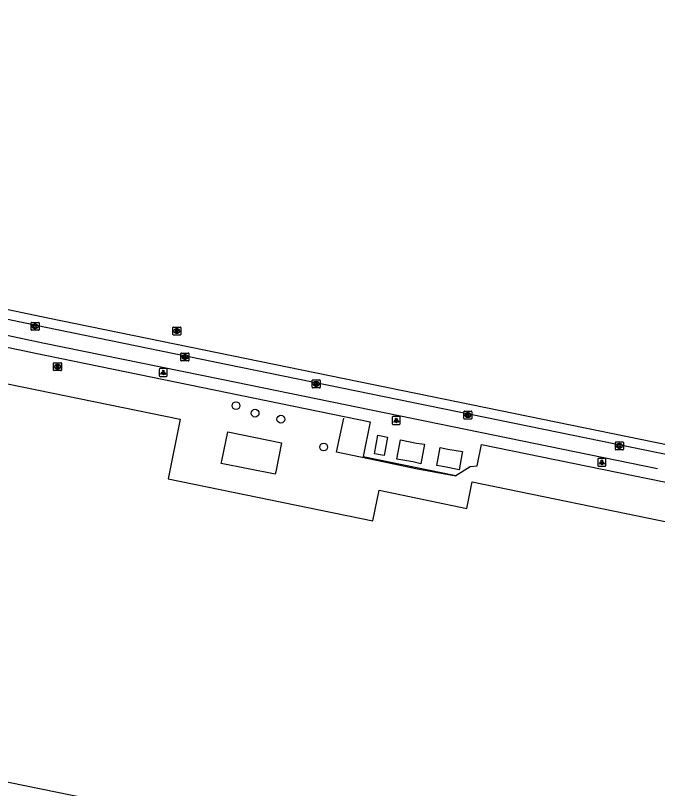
# Model space of a CAD drawing. Extents: x 157692 to 159670, y 381454 to 383289.
# Drawn here: x 158446.6 to 158527.5, y 383004.3 to 383101.8 of the extents above; entities that cross this region are included whole.
import ezdxf

# ---------------------------------------------------------------- set-up
doc = ezdxf.new("R2010")
doc.units = 0
for name, color, linetype in [('IMGEO_Boom', 7, 'Continuous'), ('IMGEO_Hek', 7, 'Continuous'), ('IMGEO_Kolk', 7, 'Continuous'), ('IMGEO_Lage_trafo', 7, 'Continuous'), ('IMGEO_Lichtpunt', 7, 'Continuous'), ('IMGEO_Pand', 7, 'Continuous'), ('IMGEO_Rijbaan_lokaal_gesloten', 7, 'Continuous'), ('IMGEO_Rioolput', 7, 'Continuous'), ('IMGEO_Voetpad_open', 7, 'Continuous')]:
    doc.layers.add(name, color=color, linetype=linetype)

msp = doc.modelspace()

# ---------------------------------------------------------------- linework, layer by layer
at = {"layer": 'IMGEO_Boom'}
for centre in [(158474.365, 383052.591), (158476.773, 383051.641), (158480.018, 383050.888), (158485.408, 383047.377)]:
    msp.add_circle(centre, 0.489, dxfattribs=at)
at = {"layer": 'IMGEO_Hek'}
msp.add_lwpolyline([(158502.055, 383043.706), (158497.013, 383044.628), (158492.074, 383045.675), (158487.026, 383046.745), (158487.939, 383051.007)], dxfattribs=at)
at = {"layer": 'IMGEO_Kolk'}
for p, q in [((158448.535, 383062.163), (158448.535, 383063.015)), ((158448.61, 383063.089), (158449.462, 383063.089)), ((158449.023, 383062.869), (158449.048, 383062.869)), ((158449.536, 383063.015), (158449.536, 383062.163)), ((158449.462, 383062.089), (158448.61, 383062.089)), ((158449.046, 383062.309), (158449.021, 383062.309)), ((158467.426, 383058.297), (158467.426, 383059.149)), ((158467.501, 383059.223), (158468.353, 383059.223)), ((158467.937, 383058.443), (158467.912, 383058.443)), ((158467.914, 383059.003), (158467.939, 383059.003)), ((158468.427, 383059.149), (158468.427, 383058.297)), ((158468.353, 383058.223), (158467.501, 383058.223)), ((158483.973, 383054.911), (158483.973, 383055.763)), ((158484.048, 383055.837), (158484.9, 383055.837)), ((158484.461, 383055.617), (158484.486, 383055.617)), ((158484.974, 383055.763), (158484.974, 383054.911)), ((158484.9, 383054.837), (158484.048, 383054.837)), ((158484.484, 383055.057), (158484.459, 383055.057)), ((158503.083, 383050.977), (158503.083, 383051.829)), ((158503.158, 383051.903), (158504.01, 383051.903)), ((158503.571, 383051.683), (158503.596, 383051.683)), ((158504.084, 383051.829), (158504.084, 383050.977)), ((158504.01, 383050.903), (158503.158, 383050.903)), ((158503.594, 383051.123), (158503.569, 383051.123)), ((158522.179, 383047.098), (158522.179, 383047.95)), ((158522.254, 383048.024), (158523.106, 383048.024)), ((158522.667, 383047.804), (158522.692, 383047.804)), ((158523.18, 383047.95), (158523.18, 383047.098)), ((158523.106, 383047.024), (158522.254, 383047.024)), ((158522.69, 383047.244), (158522.665, 383047.244))]:
    msp.add_line(p, q, dxfattribs=at)
for points in [[(158448.535, 383062.163), (158448.535, 383063.015)], [(158448.61, 383063.089), (158449.462, 383063.089)], [(158448.856, 383062.789), (158448.979, 383062.789), (158448.979, 383062.638), (158449.109, 383062.789), (158449.273, 383062.789), (158449.127, 383062.638), (158449.28, 383062.389), (158449.128, 383062.389), (158449.043, 383062.553), (158448.979, 383062.486), (158448.979, 383062.389), (158448.856, 383062.389), (158448.856, 383062.789)], [(158449.536, 383063.015), (158449.536, 383062.163)], [(158449.462, 383062.089), (158448.61, 383062.089)], [(158467.426, 383058.297), (158467.426, 383059.149)], [(158467.501, 383059.223), (158468.353, 383059.223)], [(158467.747, 383058.923), (158467.87, 383058.923), (158467.87, 383058.772), (158468, 383058.923), (158468.164, 383058.923), (158468.018, 383058.772), (158468.171, 383058.523), (158468.019, 383058.523), (158467.934, 383058.687), (158467.87, 383058.62), (158467.87, 383058.523), (158467.747, 383058.523), (158467.747, 383058.923)], [(158468.427, 383059.149), (158468.427, 383058.297)], [(158468.353, 383058.223), (158467.501, 383058.223)], [(158483.973, 383054.911), (158483.973, 383055.763)], [(158484.048, 383055.837), (158484.9, 383055.837)], [(158484.294, 383055.537), (158484.417, 383055.537), (158484.417, 383055.386), (158484.547, 383055.537), (158484.711, 383055.537), (158484.565, 383055.386), (158484.718, 383055.137), (158484.566, 383055.137), (158484.481, 383055.301), (158484.417, 383055.234), (158484.417, 383055.137), (158484.294, 383055.137), (158484.294, 383055.537)], [(158484.974, 383055.763), (158484.974, 383054.911)], [(158484.9, 383054.837), (158484.048, 383054.837)], [(158503.083, 383050.977), (158503.083, 383051.829)], [(158503.158, 383051.903), (158504.01, 383051.903)], [(158504.084, 383051.829), (158504.084, 383050.977)], [(158504.01, 383050.903), (158503.158, 383050.903)], [(158503.404, 383051.603), (158503.527, 383051.603), (158503.527, 383051.452), (158503.657, 383051.603), (158503.821, 383051.603), (158503.675, 383051.452), (158503.828, 383051.203), (158503.676, 383051.203), (158503.591, 383051.367), (158503.527, 383051.3), (158503.527, 383051.203), (158503.404, 383051.203), (158503.404, 383051.603)], [(158522.179, 383047.098), (158522.179, 383047.95)], [(158522.254, 383048.024), (158523.106, 383048.024)], [(158522.5, 383047.724), (158522.623, 383047.724), (158522.623, 383047.573), (158522.753, 383047.724), (158522.917, 383047.724), (158522.771, 383047.573), (158522.924, 383047.324), (158522.772, 383047.324), (158522.687, 383047.488), (158522.623, 383047.421), (158522.623, 383047.324), (158522.5, 383047.324), (158522.5, 383047.724)], [(158523.18, 383047.95), (158523.18, 383047.098)], [(158523.106, 383047.024), (158522.254, 383047.024)]]:
    msp.add_lwpolyline(points, dxfattribs=at)
for centre, start, end in [((158448.612, 383063.013), 91.55205, 178.44795), ((158448.612, 383063.013), 91.55205, 178.44795), ((158449.46, 383063.013), 1.55205, 88.44795), ((158449.46, 383063.013), 1.55205, 88.44795), ((158448.612, 383062.165), 181.55205, 268.44795), ((158448.612, 383062.165), 181.55205, 268.44795), ((158449.46, 383062.165), 271.55205, 358.44795), ((158449.46, 383062.165), 271.55205, 358.44795), ((158467.503, 383059.147), 91.55205, 178.44795), ((158467.503, 383059.147), 91.55205, 178.44795), ((158468.351, 383059.147), 1.55205, 88.44795), ((158468.351, 383059.147), 1.55205, 88.44795), ((158467.503, 383058.299), 181.55205, 268.44795), ((158467.503, 383058.299), 181.55205, 268.44795), ((158468.351, 383058.299), 271.55205, 358.44795), ((158468.351, 383058.299), 271.55205, 358.44795), ((158484.05, 383055.761), 91.55205, 178.44795), ((158484.05, 383055.761), 91.55205, 178.44795), ((158484.898, 383055.761), 1.55205, 88.44795), ((158484.898, 383055.761), 1.55205, 88.44795), ((158484.05, 383054.913), 181.55205, 268.44795), ((158484.05, 383054.913), 181.55205, 268.44795), ((158484.898, 383054.913), 271.55205, 358.44795), ((158484.898, 383054.913), 271.55205, 358.44795), ((158503.16, 383051.827), 91.55205, 178.44795), ((158503.16, 383051.827), 91.55205, 178.44795), ((158504.008, 383051.827), 1.55205, 88.44795), ((158504.008, 383051.827), 1.55205, 88.44795), ((158503.16, 383050.979), 181.55205, 268.44795), ((158503.16, 383050.979), 181.55205, 268.44795), ((158504.008, 383050.979), 271.55205, 358.44795), ((158504.008, 383050.979), 271.55205, 358.44795), ((158522.256, 383047.948), 91.55205, 178.44795), ((158522.256, 383047.948), 91.55205, 178.44795), ((158523.104, 383047.948), 1.55205, 88.44795), ((158523.104, 383047.948), 1.55205, 88.44795), ((158522.256, 383047.1), 181.55205, 268.44795), ((158522.256, 383047.1), 181.55205, 268.44795), ((158523.104, 383047.1), 271.55205, 358.44795), ((158523.104, 383047.1), 271.55205, 358.44795)]:
    msp.add_arc(centre, 0.0765, start, end, dxfattribs=at)
for centre, major_axis, ratio, start_param, end_param in [((158449.022, 383062.589), (-0.387, 0.002), 0.722429, 4.712389, 7.853982), ((158449.047, 383062.589), (-0.39, 0.002), 0.717154, 1.570796, 4.712389), ((158467.913, 383058.723), (-0.387, 0.002), 0.722429, 4.712389, 7.853982), ((158467.938, 383058.723), (-0.39, 0.002), 0.717154, 1.570796, 4.712389), ((158484.46, 383055.337), (-0.387, 0.002), 0.722429, 4.712389, 7.853982), ((158484.485, 383055.337), (-0.39, 0.002), 0.717154, 1.570796, 4.712389), ((158503.57, 383051.403), (-0.387, 0.002), 0.722429, 4.712389, 7.853982), ((158503.595, 383051.403), (-0.39, 0.002), 0.717154, 1.570796, 4.712389), ((158522.666, 383047.524), (-0.387, 0.002), 0.722429, 4.712389, 7.853982), ((158522.691, 383047.524), (-0.39, 0.002), 0.717154, 1.570796, 4.712389)]:
    msp.add_ellipse(centre, major_axis=major_axis, ratio=ratio, start_param=start_param, end_param=end_param, dxfattribs=at)
at = {"layer": 'IMGEO_Lage_trafo'}
for points in [[(158492.257, 383048.857), (158493.474, 383048.628), (158493.038, 383046.313), (158491.821, 383046.542), (158492.257, 383048.857)], [(158495.104, 383048.269), (158497.102, 383047.873), (158498.116, 383047.724), (158497.667, 383045.246), (158496.645, 383045.494), (158494.649, 383045.868), (158495.104, 383048.269)], [(158500.09, 383047.34), (158501.078, 383047.11), (158502.92, 383046.805), (158502.887, 383046.629), (158502.488, 383044.516), (158500.64, 383044.882), (158499.682, 383045.043), (158500.09, 383047.34)]]:
    msp.add_lwpolyline(points, dxfattribs=at)
at = {"layer": 'IMGEO_Lichtpunt'}
for p, q in [((158464.696, 383057.164), (158464.696, 383056.357)), ((158464.696, 383057.164), (158464.696, 383056.357)), ((158465.598, 383057.259), (158464.79, 383057.259)), ((158465.598, 383057.259), (158464.79, 383057.259)), ((158465.692, 383056.357), (158465.692, 383057.164)), ((158465.692, 383056.357), (158465.692, 383057.164)), ((158464.79, 383056.263), (158465.598, 383056.263)), ((158464.79, 383056.263), (158465.598, 383056.263)), ((158494.056, 383051.123), (158494.056, 383050.316)), ((158494.056, 383051.123), (158494.056, 383050.316)), ((158494.958, 383051.218), (158494.15, 383051.218)), ((158494.958, 383051.218), (158494.15, 383051.218)), ((158495.052, 383050.316), (158495.052, 383051.123)), ((158495.052, 383050.316), (158495.052, 383051.123)), ((158494.15, 383050.222), (158494.958, 383050.222)), ((158494.15, 383050.222), (158494.958, 383050.222)), ((158519.973, 383045.855), (158519.973, 383045.048)), ((158519.973, 383045.855), (158519.973, 383045.048)), ((158520.875, 383045.95), (158520.067, 383045.95)), ((158520.875, 383045.95), (158520.067, 383045.95)), ((158520.969, 383045.048), (158520.969, 383045.855)), ((158520.969, 383045.048), (158520.969, 383045.855)), ((158520.067, 383044.954), (158520.875, 383044.954)), ((158520.067, 383044.954), (158520.875, 383044.954))]:
    msp.add_line(p, q, dxfattribs=at)
for points in [[(158465.07, 383056.828), (158465.109, 383056.8), (158464.921, 383056.538), (158464.883, 383056.565), (158465.07, 383056.828)], [(158465.172, 383056.78), (158465.219, 383056.78), (158465.219, 383056.458), (158465.172, 383056.458), (158465.172, 383056.78)], [(158465.282, 383056.8), (158465.32, 383056.827), (158465.507, 383056.565), (158465.468, 383056.537), (158465.282, 383056.8)], [(158494.43, 383050.787), (158494.469, 383050.759), (158494.281, 383050.497), (158494.243, 383050.524), (158494.43, 383050.787)], [(158494.532, 383050.739), (158494.579, 383050.739), (158494.579, 383050.417), (158494.532, 383050.417), (158494.532, 383050.739)], [(158494.642, 383050.759), (158494.68, 383050.786), (158494.867, 383050.524), (158494.828, 383050.496), (158494.642, 383050.759)], [(158520.347, 383045.519), (158520.386, 383045.491), (158520.198, 383045.229), (158520.16, 383045.256), (158520.347, 383045.519)], [(158520.449, 383045.471), (158520.496, 383045.471), (158520.496, 383045.149), (158520.449, 383045.149), (158520.449, 383045.471)], [(158520.559, 383045.491), (158520.597, 383045.518), (158520.784, 383045.256), (158520.745, 383045.228), (158520.559, 383045.491)]]:
    msp.add_lwpolyline(points, dxfattribs=at)
for centre in [(158465.195, 383056.962), (158494.555, 383050.921), (158520.472, 383045.653)]:
    msp.add_circle(centre, 0.0994, dxfattribs=at)
for centre, start, end in [((158464.79, 383057.164), 90, 180), ((158464.79, 383057.164), 90, 180), ((158465.598, 383057.164), 0, 90), ((158465.598, 383057.164), 0, 90), ((158464.79, 383056.357), 180, 270), ((158464.79, 383056.357), 180, 270), ((158465.598, 383056.357), 270, 0), ((158465.598, 383056.357), 270, 360), ((158494.15, 383051.123), 90, 180), ((158494.15, 383051.123), 90, 180), ((158494.958, 383051.123), 0, 90), ((158494.958, 383051.123), 0, 90), ((158494.15, 383050.316), 180, 270), ((158494.15, 383050.316), 180, 270), ((158494.958, 383050.316), 270, 0), ((158494.958, 383050.316), 270, 360), ((158520.067, 383045.855), 90, 180), ((158520.067, 383045.855), 90, 180), ((158520.875, 383045.855), 0, 90), ((158520.875, 383045.855), 0, 90), ((158520.067, 383045.048), 180, 270), ((158520.067, 383045.048), 180, 270), ((158520.875, 383045.048), 270, 0), ((158520.875, 383045.048), 270, 360)]:
    msp.add_arc(centre, 0.0946, start, end, dxfattribs=at)
at = {"layer": 'IMGEO_Pand'}
for points in [[(158421.82, 383060.178), (158421.938, 383060.756), (158422.242, 383060.694), (158422.124, 383060.116), (158467.347, 383050.874), (158465.82, 383043.375), (158491.606, 383038.081), (158492.404, 383041.953), (158503.449, 383039.616), (158504.123, 383043.002), (158605.45, 383022.155)], [(158473.328, 383049.281), (158480.105, 383047.901), (158479.363, 383044.273), (158479.296, 383043.943), (158472.513, 383045.312), (158472.579, 383045.634), (158473.328, 383049.281)], [(158547.523, 382988.013), (158510.147, 382995.571), (158495.103, 382998.613), (158493.537, 382991.196), (158471.786, 382995.787), (158464.053, 382997.436), (158464.817, 383001.174), (158411.969, 383011.974)]]:
    msp.add_lwpolyline(points, dxfattribs=at)
at = {"layer": 'IMGEO_Rijbaan_lokaal_gesloten'}
for points in [[(158292.467, 383101.768), (158309.67, 383097.007), (158320.184, 383094.191), (158365.063, 383082.897), (158387.524, 383077.545), (158429.652, 383068.073), (158450.635, 383063.672), (158673.314, 383018.093), (158678.432, 383017.066)], [(158364.78, 383081.731), (158387.253, 383076.376), (158405.705, 383072.135), (158429.398, 383066.9), (158450.391, 383062.497), (158473.134, 383057.842), (158673.076, 383016.916)]]:
    msp.add_lwpolyline(points, dxfattribs=at)
at = {"layer": 'IMGEO_Rioolput'}
for p, q in [((158466.403, 383061.57), (158466.403, 383062.422)), ((158466.478, 383062.496), (158467.33, 383062.496)), ((158467.404, 383062.422), (158467.404, 383061.57)), ((158467.33, 383061.496), (158466.478, 383061.496)), ((158466.914, 383061.716), (158466.889, 383061.716)), ((158466.891, 383062.276), (158466.916, 383062.276)), ((158451.377, 383057.077), (158451.377, 383057.929)), ((158451.452, 383058.003), (158452.304, 383058.003)), ((158451.865, 383057.783), (158451.89, 383057.783)), ((158452.378, 383057.929), (158452.378, 383057.077)), ((158452.304, 383057.003), (158451.452, 383057.003)), ((158451.888, 383057.223), (158451.863, 383057.223))]:
    msp.add_line(p, q, dxfattribs=at)
for points in [[(158466.403, 383061.57), (158466.403, 383062.422)], [(158466.478, 383062.496), (158467.33, 383062.496)], [(158467.404, 383062.422), (158467.404, 383061.57)], [(158467.33, 383061.496), (158466.478, 383061.496)], [(158466.992, 383062.194), (158466.74, 383062.196), (158466.74, 383061.796)], [(158466.74, 383061.796), (158466.864, 383061.796), (158466.864, 383061.958), (158466.875, 383061.958)], [(158466.918, 383062.115), (158466.864, 383062.115), (158466.864, 383062.034)], [(158466.864, 383062.034), (158466.916, 383062.034)], [(158466.922, 383061.929), (158466.993, 383061.796), (158467.133, 383061.796), (158467.068, 383061.922)], [(158451.377, 383057.077), (158451.377, 383057.929)], [(158451.452, 383058.003), (158452.304, 383058.003)], [(158451.966, 383057.701), (158451.714, 383057.703), (158451.714, 383057.303)], [(158451.714, 383057.303), (158451.838, 383057.303), (158451.838, 383057.465), (158451.849, 383057.465)], [(158451.892, 383057.622), (158451.838, 383057.622), (158451.838, 383057.541)], [(158451.838, 383057.541), (158451.89, 383057.541)], [(158452.378, 383057.929), (158452.378, 383057.077)], [(158452.304, 383057.003), (158451.452, 383057.003)], [(158451.896, 383057.436), (158451.967, 383057.303), (158452.107, 383057.303), (158452.042, 383057.429)]]:
    msp.add_lwpolyline(points, dxfattribs=at)
for centre, radius, start, end in [((158466.48, 383062.42), 0.0765, 91.55205, 178.44795), ((158466.48, 383062.42), 0.0765, 91.55205, 178.44795), ((158467.328, 383062.42), 0.0765, 1.55205, 88.44795), ((158467.328, 383062.42), 0.0765, 1.55205, 88.44795), ((158466.48, 383061.572), 0.0765, 181.55205, 268.44795), ((158466.48, 383061.572), 0.0765, 181.55205, 268.44795), ((158466.874, 383061.905), 0.0533, 26.02933, 88.69889), ((158466.9, 383062.223), 0.19, 274.7715, 282.96867), ((158466.924, 383062.019), 0.0964, 77.00612, 93.18647), ((158466.938, 383062.076), 0.0378, 276.66336, 79.67722), ((158466.991, 383062.084), 0.109, 350.36119, 89.41601), ((158466.989, 383062.084), 0.112, 277.58423, 350.98172), ((158466.973, 383061.869), 0.108, 29.51342, 73.79051), ((158467.328, 383061.572), 0.0765, 271.55205, 358.44795), ((158467.328, 383061.572), 0.0765, 271.55205, 358.44795), ((158451.454, 383057.927), 0.0765, 91.55205, 178.44795), ((158451.454, 383057.927), 0.0765, 91.55205, 178.44795), ((158451.848, 383057.412), 0.0533, 26.02933, 88.69889), ((158451.874, 383057.73), 0.19, 274.7715, 282.96867), ((158451.898, 383057.526), 0.0964, 77.00612, 93.18647), ((158451.912, 383057.583), 0.0378, 276.66336, 79.67722), ((158451.965, 383057.591), 0.109, 350.36119, 89.41601), ((158451.963, 383057.591), 0.112, 277.58423, 350.98172), ((158451.947, 383057.376), 0.108, 29.51342, 73.79051), ((158452.302, 383057.927), 0.0765, 1.55205, 88.44795), ((158452.302, 383057.927), 0.0765, 1.55205, 88.44795), ((158451.454, 383057.079), 0.0765, 181.55205, 268.44795), ((158451.454, 383057.079), 0.0765, 181.55205, 268.44795), ((158452.302, 383057.079), 0.0765, 271.55205, 358.44795), ((158452.302, 383057.079), 0.0765, 271.55205, 358.44795)]:
    msp.add_arc(centre, radius, start, end, dxfattribs=at)
for centre, major_axis, ratio, start_param, end_param in [((158466.89, 383061.996), (-0.387, 0.002), 0.722429, 4.712389, 7.853982), ((158466.915, 383061.996), (-0.39, 0.002), 0.717154, 1.570796, 4.712389), ((158451.864, 383057.503), (-0.387, 0.002), 0.722429, 4.712389, 7.853982), ((158451.889, 383057.503), (-0.39, 0.002), 0.717154, 1.570796, 4.712389)]:
    msp.add_ellipse(centre, major_axis=major_axis, ratio=ratio, start_param=start_param, end_param=end_param, dxfattribs=at)
at = {"layer": 'IMGEO_Voetpad_open'}
for points in [[(158356.073, 383080.306), (158377.272, 383075.185), (158404.266, 383068.947), (158429.941, 383063.242), (158449.087, 383059.196), (158491.29, 383050.568), (158490.409, 383046.186), (158502.084, 383043.806), (158503.863, 383044.92), (158504.768, 383044.992), (158505.307, 383047.703), (158608.702, 383026.565), (158608.768, 383026.888), (158612.424, 383026.179), (158612.371, 383025.858), (158675.645, 383012.954)], [(158527.49, 383044.629), (158472.548, 383055.869), (158450.008, 383060.48), (158429.09, 383064.929), (158404.965, 383070.228), (158389.431, 383073.774)]]:
    msp.add_lwpolyline(points, dxfattribs=at)

doc.saveas('drawing.dxf')
